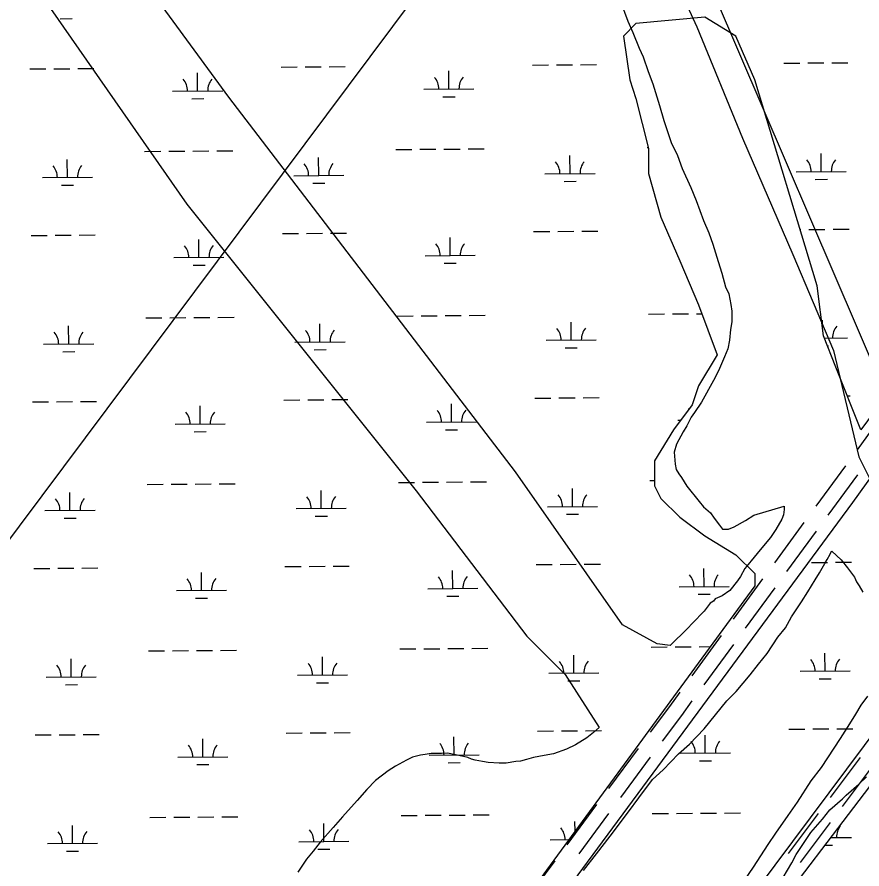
# Model space of a CAD drawing. Extents: x 3540316 to 3578335, y 553172 to 578787.
# Drawn here: x 3567171 to 3568859, y 567058 to 568761 of the extents above; entities that cross this region are included whole.
import ezdxf

# ---------------------------------------------------------------- set-up
doc = ezdxf.new("R2010")
doc.units = 0
for name, color, linetype in [('V-ROAD-CNTR', 7, 'Continuous'), ('V-SITE-VEGE', 7, 'Continuous'), ('V-TOPO-BNDY', 7, 'Continuous'), ('V-UTIL-LINE', 7, 'Continuous'), ('V-WETL-SWMP', 7, 'Continuous')]:
    doc.layers.add(name, color=color, linetype=linetype)

msp = doc.modelspace()

# ---------------------------------------------------------------- linework, layer by layer
at = {"layer": 'V-ROAD-CNTR'}
for points in [[(3568849.9, 567896.2), (3568908.6, 567977.3)], [(3568767.4, 567783.3), (3568826.4, 567864)], [(3568791.6, 567765.6), (3568850.6, 567846.3)], [(3568684.7, 567670.3), (3568743.7, 567751)], [(3568708.9, 567652.6), (3568768, 567733.3)], [(3568602.1, 567557.3), (3568661.1, 567638)], [(3568626.3, 567539.6), (3568685.3, 567620.3)], [(3568519.4, 567444.3), (3568578.4, 567525)], [(3568543.6, 567426.6), (3568602.7, 567507.3)], [(3568436.5, 567331.6), (3568474.8, 567383.2), (3568495.8, 567412)], [(3568460.6, 567313.7), (3568498.9, 567365.4), (3568520, 567394.3)], [(3568353.1, 567219.1), (3568412.7, 567299.5)], [(3568377.2, 567201.3), (3568436.8, 567281.6)], [(3568795.9, 567201.6), (3568855.9, 567281.5)], [(3568819.9, 567183.6), (3568879.9, 567263.5)], [(3568269.8, 567106.7), (3568329.3, 567187)], [(3568293.9, 567088.8), (3568353.4, 567169.1)], [(3568711.8, 567089.6), (3568771.9, 567169.6)], [(3568735.8, 567071.6), (3568795.8, 567151.6)], [(3568186.4, 566994.2), (3568245.9, 567074.5)]]:
    msp.add_lwpolyline(points, dxfattribs=at)
at = {"layer": 'V-SITE-VEGE'}
for p, q in [((3567594.1, 568600.9), (3566639.5, 569907.7)), ((3566845.7, 569342.2), (3567510.1, 568386.9)), ((3568907, 568005.2), (3568435.5, 569105.5)), ((3568375.6, 568793.5), (3568391.4, 568752.5)), ((3568391.4, 568752.5), (3568400.9, 568729.9)), ((3568400.9, 568729.9), (3568413.6, 568698.6)), ((3568413.6, 568698.6), (3568422, 568681.3)), ((3568422, 568681.3), (3568431.5, 568652.2)), ((3568431.5, 568652.2), (3568441, 568627.4)), ((3568441, 568627.4), (3568454.7, 568584.2)), ((3568166.9, 567852), (3567594.1, 568600.9)), ((3568454.7, 568584.2), (3568463, 568554.1)), ((3568463, 568554.1), (3568477.8, 568509.8)), ((3568477.8, 568509.8), (3568490.5, 568483.9)), ((3568490.5, 568483.9), (3568500, 568458)), ((3568500, 568458), (3568516.9, 568420.3)), ((3568516.9, 568420.3), (3568527.5, 568394.4)), ((3568527.5, 568394.4), (3568542.2, 568354.4)), ((3567510.1, 568386.9), (3567968.4, 567813.7)), ((3568542.2, 568354.4), (3568552.8, 568329.6)), ((3568552.8, 568329.6), (3568561.2, 568307)), ((3568561.2, 568307), (3568571.7, 568272.5)), ((3568571.7, 568272.5), (3568579.1, 568248.7)), ((3568579.1, 568248.7), (3568586.4, 568221.8)), ((3568586.4, 568221.8), (3568592.8, 568207.8)), ((3568592.8, 568207.8), (3568596.9, 568186.2)), ((3568596.9, 568186.2), (3568599, 568173.3)), ((3568599, 568173.3), (3568598.8, 568151.8)), ((3568598.8, 568151.8), (3568596.5, 568136.7)), ((3568596.5, 568136.7), (3568594.2, 568115.2)), ((3568594.2, 568115.2), (3568590.9, 568098)), ((3568584.3, 568082), (3568572.3, 568054.1)), ((3568590.9, 568098), (3568584.3, 568082)), ((3568572.3, 568054.1), (3568562.4, 568034.8)), ((3568562.4, 568034.8), (3568538.4, 567990.9)), ((3568538.4, 567990.9), (3568524.3, 567970.5)), ((3568524.3, 567970.5), (3568517.8, 567960.9)), ((3568517.8, 567960.9), (3568509, 567943.7)), ((3568501.4, 567932), (3568488.3, 567907.3)), ((3568509, 567943.7), (3568501.4, 567932)), ((3568488.3, 567907.3), (3568483.9, 567891.2)), ((3568483.9, 567891.2), (3568485.9, 567867.5)), ((3568485.9, 567867.5), (3568487.9, 567856.8)), ((3568380.7, 567546.3), (3568166.9, 567852)), ((3568487.9, 567856.8), (3568493.3, 567848.1)), ((3568493.3, 567848.1), (3568498.6, 567840.6)), ((3568498.6, 567840.6), (3568509.2, 567823.3)), ((3567968.4, 567813.7), (3568189.8, 567523.3)), ((3568509.2, 567823.3), (3568533.7, 567793)), ((3568533.7, 567793), (3568542.2, 567782.1)), ((3568542.2, 567782.1), (3568556.1, 567770.2)), ((3568643.2, 567765.2), (3568703.6, 567783.1)), ((3568703.6, 567776.6), (3568702.4, 567765.9)), ((3568703.6, 567783.1), (3568703.6, 567776.6)), ((3568556.1, 567770.2), (3568563.6, 567759.4)), ((3568563.6, 567759.4), (3568574.2, 567745.3)), ((3568625.9, 567754.6), (3568643.2, 567765.2)), ((3568702.4, 567765.9), (3568699.1, 567757.3)), ((3568574.2, 567745.3), (3568580.6, 567737.7)), ((3568592.5, 567737.6), (3568603.3, 567741.9)), ((3568603.3, 567741.9), (3568625.9, 567754.6)), ((3568699.1, 567757.3), (3568687.1, 567736.9)), ((3568580.6, 567737.7), (3568592.5, 567737.6)), ((3568687.1, 567736.9), (3568676.3, 567720.9)), ((3568676.3, 567720.9), (3568655.6, 567696.3)), ((3568655.6, 567696.3), (3568643.7, 567681.3)), ((3568643.7, 567681.3), (3568628.5, 567663.1)), ((3568625.2, 567658.9), (3568616.5, 567642.8)), ((3568628.5, 567663.1), (3568625.2, 567658.9)), ((3568616.5, 567642.8), (3568610, 567634.2)), ((3568610, 567634.2), (3568594.8, 567615)), ((3568594.8, 567615), (3568579.6, 567604.3)), ((3568555.9, 567589.5), (3568543.9, 567573.4)), ((3568562.3, 567593.7), (3568555.9, 567589.5)), ((3568565.6, 567598), (3568562.3, 567593.7)), ((3568579.6, 567604.3), (3568565.6, 567598)), ((3568543.9, 567573.4), (3568520.1, 567549.9)), ((3568449.5, 567508.1), (3568380.7, 567546.3)), ((3568510.3, 567539.2), (3568475.5, 567504.9)), ((3568520.1, 567549.9), (3568510.3, 567539.2)), ((3568189.8, 567523.3), (3568266.2, 567446.9)), ((3568475.5, 567504.9), (3568449.5, 567508.1)), ((3568266.2, 567446.9), (3568333.7, 567341.2)), ((3568333.7, 567341.2), (3568322.6, 567330.9)), ((3568309.6, 567320.2), (3568286.9, 567306.4)), ((3568322.6, 567330.9), (3568309.6, 567320.2)), ((3568286.9, 567306.4), (3568268.6, 567297.9)), ((3567960.8, 567282), (3567948.9, 567275.6)), ((3567977, 567286.1), (3567960.8, 567282)), ((3567986.7, 567287.1), (3567977, 567286.1)), ((3567998.5, 567289.2), (3567986.7, 567287.1)), ((3568018.9, 567289), (3567998.5, 567289.2)), ((3568030.8, 567290), (3568018.9, 567289)), ((3568063, 567283.3), (3568030.8, 567290)), ((3568071.6, 567281.1), (3568063, 567283.3)), ((3568079.1, 567277.8), (3568071.6, 567281.1)), ((3568202.8, 567281.2), (3568188.8, 567277)), ((3568224.4, 567285.4), (3568202.8, 567281.2)), ((3568242.7, 567288.4), (3568224.4, 567285.4)), ((3568268.6, 567297.9), (3568242.7, 567288.4)), ((3567948.9, 567275.6), (3567927.3, 567263.9)), ((3568086.6, 567275.6), (3568079.1, 567277.8)), ((3568100.6, 567273.4), (3568086.6, 567275.6)), ((3568112.4, 567271.1), (3568100.6, 567273.4)), ((3568133.9, 567269.9), (3568112.4, 567271.1)), ((3568147.9, 567269.8), (3568133.9, 567269.9)), ((3568167.3, 567272.9), (3568147.9, 567269.8)), ((3568177, 567273.9), (3568167.3, 567272.9)), ((3568188.8, 567277), (3568177, 567273.9)), ((3567912.2, 567254.3), (3567887.3, 567235.2)), ((3567927.3, 567263.9), (3567912.2, 567254.3)), ((3567887.3, 567235.2), (3567869.9, 567217)), ((3567869.9, 567217), (3567850.4, 567195.6)), ((3567850.4, 567195.6), (3567821.1, 567162.5)), ((3567821.1, 567162.5), (3567802.7, 567141.1)), ((3567802.7, 567141.1), (3567776.6, 567112.3)), ((3567776.6, 567112.3), (3567762.5, 567094.1)), ((3567762.5, 567094.1), (3567749.5, 567078.1)), ((3567749.5, 567078.1), (3567732.1, 567052.4))]:
    msp.add_line(p, q, dxfattribs=at)
for points in [[(3568302.5, 567055.3), (3568328.5, 567088.4), (3568355.7, 567123.7), (3568392.6, 567172.9), (3568413.3, 567200.7), (3568440.4, 567237.1), (3568462.1, 567256.3), (3568492.5, 567288.4), (3568514.1, 567307.6), (3568543.4, 567338.5), (3568589, 567394.1), (3568607.4, 567413.4), (3568635.7, 567446.5), (3568652, 567467.9), (3568669.3, 567489.3), (3568691.1, 567521.4), (3568706.3, 567540.6), (3568718.3, 567562.1), (3568737.9, 567592), (3568750.9, 567612.4), (3568765.1, 567635.9), (3568773.8, 567649.9), (3568784.7, 567669.1), (3568789.1, 567676.6), (3568795.6, 567687.3), (3568796.7, 567690.6), (3568798.9, 567693.8), (3568817, 567676.4), (3568829.8, 567660.2)], [(3568829.8, 567660.2), (3568843.7, 567641.8), (3568847.9, 567632.1), (3568853.2, 567624.5), (3568860.7, 567611.6)], [(3568869.9, 567403.9), (3568856.8, 567385.7), (3568845.9, 567367.5), (3568833.9, 567348.2), (3568815.4, 567319.3), (3568777.3, 567261.5), (3568756.7, 567234.7), (3568729.5, 567191.9), (3568711, 567165.2), (3568686, 567129.8), (3568670.8, 567107.4), (3568649, 567073.1), (3568641.4, 567062.4), (3568615.3, 567023.9)], [(3568701.5, 567041.5), (3568718.9, 567070.4), (3568727.6, 567087.6), (3568745, 567113.3), (3568757, 567131.5), (3568779.8, 567158.2), (3568795, 567176.4), (3568819.9, 567198.8), (3568827.5, 567206.2), (3568852.4, 567227.6), (3568867.6, 567242.5)]]:
    msp.add_lwpolyline(points, dxfattribs=at)
at = {"layer": 'V-TOPO-BNDY'}
msp.add_line((3574076.3, 576984.9), (3560418.9, 558695.9), dxfattribs=at)
at = {"layer": 'V-UTIL-LINE'}
msp.add_lwpolyline([(3567296.1, 570994.9), (3567478, 570701.8), (3567629.6, 570459.3), (3567740.8, 570277.3), (3567862, 570065.1), (3567963.1, 569903.4), (3568084.4, 569721.5), (3568165.2, 569519.4), (3568246.1, 569357.7), (3568417.9, 568983.7), (3568529.1, 568741.2), (3568620, 568518.8), (3568721.1, 568286.4), (3568801.9, 568094.3), (3568852.5, 567882.1), (3568923.2, 567740.6), (3569024.3, 567599.1), (3569074.8, 567467.7), (3569125.3, 567356.6), (3569196.1, 567194.9), (3569236.5, 567033.2)], dxfattribs=at)
at = {"layer": 'V-WETL-SWMP'}
for p, q in [((3571628.6, 571706.7), (3568856.8, 567936.1)), ((3567257.4, 568757.4), (3567281.4, 568757.5)), ((3568407.4, 568747.7), (3568382.4, 568722.7)), ((3568544.7, 568760.2), (3568407.4, 568747.7)), ((3568607.1, 568722.7), (3568544.7, 568760.2)), ((3568382.4, 568722.7), (3568394.9, 568635.3)), ((3568644.6, 568635.3), (3568607.1, 568722.7)), ((3567698.7, 568660.8), (3567730.7, 568661)), ((3567746.7, 568661.1), (3567778.7, 568661.4)), ((3567794.7, 568661.5), (3567826.7, 568661.7)), ((3568200.6, 568664.6), (3568232.6, 568664.9)), ((3568248.6, 568665), (3568280.6, 568665.2)), ((3568296.6, 568665.4), (3568328.6, 568665.6)), ((3568702.5, 568668.5), (3568734.5, 568668.7)), ((3568750.5, 568668.9), (3568782.5, 568669.1)), ((3568798.5, 568669.2), (3568830.5, 568669.5)), ((3567196.8, 568656.9), (3567228.8, 568657.1)), ((3567244.8, 568657.3), (3567276.8, 568657.5)), ((3567292.8, 568657.6), (3567324.8, 568657.9)), ((3567532, 568613), (3567531.7, 568649)), ((3568033.9, 568616.9), (3568033.6, 568652.9)), ((3568394.9, 568635.3), (3568407.4, 568597.9)), ((3568769.4, 568223.3), (3568644.6, 568635.3)), ((3567482, 568612.7), (3567582, 568613.4)), ((3567983.9, 568616.5), (3568083.9, 568617.3)), ((3567520.1, 568597.5), (3567544.1, 568597.7)), ((3568022, 568601.4), (3568046, 568601.6)), ((3568407.4, 568597.9), (3568432.3, 568498)), ((3567426.1, 568492.1), (3567458.1, 568492.4)), ((3567474.1, 568492.5), (3567506.1, 568492.8)), ((3567522.1, 568492.9), (3567554.1, 568493.1)), ((3567570.1, 568493.3), (3567602.1, 568493.5)), ((3567928, 568496), (3567960, 568496.3)), ((3567976, 568496.4), (3568008, 568496.6)), ((3568024, 568496.8), (3568056, 568497)), ((3568072, 568497.1), (3568104, 568497.4)), ((3568429.9, 568499.9), (3568431.9, 568499.9)), ((3568432.3, 568498), (3568432.3, 568448.1)), ((3567271.9, 568440.2), (3567271.6, 568476.2)), ((3567773.8, 568444.1), (3567773.5, 568480.1)), ((3568275.7, 568448), (3568275.4, 568483.9)), ((3568777.6, 568451.8), (3568777.3, 568487.8)), ((3567221.9, 568439.8), (3567321.9, 568440.6)), ((3567723.8, 568443.7), (3567823.8, 568444.5)), ((3568225.7, 568447.6), (3568325.7, 568448.3)), ((3568432.3, 568448.1), (3568457.3, 568360.7)), ((3568727.6, 568451.4), (3568827.6, 568452.2)), ((3567260, 568424.7), (3567284, 568424.9)), ((3567761.9, 568428.6), (3567785.9, 568428.7)), ((3568263.8, 568432.4), (3568287.8, 568432.6)), ((3568765.7, 568436.3), (3568789.7, 568436.5)), ((3568840.6, 567790.9), (3569286.3, 568413.9)), ((3568457.3, 568360.7), (3568494.8, 568273.3)), ((3568753, 568336.2), (3568785, 568336.4)), ((3568801, 568336.6), (3568833, 568336.8)), ((3567199.4, 568324.2), (3567231.4, 568324.5)), ((3567247.4, 568324.6), (3567279.4, 568324.8)), ((3567295.4, 568325), (3567327.4, 568325.2)), ((3567701.3, 568328.1), (3567733.3, 568328.3)), ((3567749.3, 568328.5), (3567781.2, 568328.7)), ((3567797.2, 568328.8), (3567829.2, 568329.1)), ((3568036.4, 568284.2), (3568036.2, 568320.2)), ((3568203.1, 568332), (3568235.1, 568332.2)), ((3568251.1, 568332.3), (3568283.1, 568332.6)), ((3568299.1, 568332.7), (3568331.1, 568332.9)), ((3568735.3, 568336.1), (3568737, 568336.1)), ((3567534.6, 568280.4), (3567534.3, 568316.4)), ((3568488.3, 568287.7), (3568488.6, 568287.7)), ((3567484.6, 568280), (3567584.5, 568280.8)), ((3567986.4, 568283.9), (3568086.4, 568284.6)), ((3568024.6, 568268.7), (3568048.6, 568268.9)), ((3568494.8, 568273.3), (3568532.2, 568185.9)), ((3567522.7, 568264.8), (3567546.7, 568265)), ((3568781.9, 568123.4), (3568769.4, 568223.3)), ((3568532.2, 568185.9), (3568569.7, 568086)), ((3568432.4, 568167.2), (3568464.4, 568167.5)), ((3568480.4, 568167.6), (3568512.4, 568167.8)), ((3568528.4, 568168), (3568538.9, 568168)), ((3567428.6, 568159.5), (3567460.6, 568159.7)), ((3567476.6, 568159.8), (3567508.6, 568160.1)), ((3567524.6, 568160.2), (3567556.6, 568160.5)), ((3567572.6, 568160.6), (3567604.6, 568160.8)), ((3567930.5, 568163.3), (3567962.5, 568163.6)), ((3567978.5, 568163.7), (3568010.5, 568164)), ((3568026.5, 568164.1), (3568058.5, 568164.3)), ((3568074.5, 568164.5), (3568106.5, 568164.7)), ((3568278.2, 568115.3), (3568277.9, 568151.3)), ((3568780, 568139.1), (3568779.8, 568155.2)), ((3567274.4, 568107.5), (3567274.2, 568143.5)), ((3567776.3, 568111.4), (3567776.1, 568147.4)), ((3568228.2, 568114.9), (3568328.2, 568115.7)), ((3568806.9, 568061), (3568781.9, 568123.4)), ((3568783.6, 568119.2), (3568830.1, 568119.5)), ((3567224.4, 568107.2), (3567324.4, 568107.9)), ((3567726.3, 568111), (3567826.3, 568111.8)), ((3568266.3, 568099.8), (3568290.3, 568099.9)), ((3568789.8, 568103.8), (3568792.2, 568103.8)), ((3567262.6, 568092), (3567286.6, 568092.2)), ((3567764.5, 568095.9), (3567788.5, 568096.1)), ((3568569.7, 568086), (3568532.2, 568023.5)), ((3568856.8, 567936.1), (3568806.9, 568061)), ((3568532.2, 568023.5), (3568519.7, 567986.1)), ((3567751.8, 567995.8), (3567783.8, 567996)), ((3567799.8, 567996.2), (3567831.8, 567996.4)), ((3568205.7, 567999.3), (3568237.7, 567999.5)), ((3568253.7, 567999.7), (3568285.7, 567999.9)), ((3568301.7, 568000), (3568333.7, 568000.3)), ((3568829.7, 568004.1), (3568835.6, 568004.1)), ((3567201.9, 567991.6), (3567233.9, 567991.8)), ((3567249.9, 567991.9), (3567281.9, 567992.2)), ((3567297.9, 567992.3), (3567329.9, 567992.5)), ((3567537.1, 567947.7), (3567536.8, 567983.7)), ((3567703.8, 567995.4), (3567735.8, 567995.7)), ((3568039, 567951.6), (3568038.7, 567987.6)), ((3568519.7, 567986.1), (3568482.3, 567936.1)), ((3567487.1, 567947.3), (3567587.1, 567948.1)), ((3567989, 567951.2), (3568089, 567952)), ((3568490.9, 567955.1), (3568496.5, 567955.1)), ((3567525.2, 567932.2), (3567549.2, 567932.4)), ((3568027.1, 567936.1), (3568051.1, 567936.2)), ((3568482.3, 567936.1), (3568444.8, 567873.7)), ((3568444.8, 567873.7), (3568444.8, 567823.8)), ((3567431.2, 567826.8), (3567463.2, 567827.1)), ((3567479.2, 567827.2), (3567511.2, 567827.4)), ((3567527.2, 567827.6), (3567559.2, 567827.8)), ((3567575.2, 567827.9), (3567607.2, 567828.2)), ((3567933.1, 567830.7), (3567965.1, 567830.9)), ((3567981.1, 567831.1), (3568013.1, 567831.3)), ((3568029.1, 567831.4), (3568061.1, 567831.7)), ((3568077.1, 567831.8), (3568109.1, 567832)), ((3568435, 567834.6), (3568444.8, 567834.6)), ((3567277, 567774.9), (3567276.7, 567810.9)), ((3567778.9, 567778.8), (3567778.6, 567814.8)), ((3568280.8, 567782.6), (3568280.5, 567818.6)), ((3568444.8, 567823.8), (3568457.3, 567798.8)), ((3568457.3, 567798.8), (3568494.8, 567761.4)), ((3567227, 567774.5), (3567327, 567775.3)), ((3567716.3, 566266.5), (3568840.6, 567790.9)), ((3567728.9, 567778.4), (3567828.9, 567779.1)), ((3568230.8, 567782.2), (3568330.8, 567783)), ((3567265.1, 567759.4), (3567289.1, 567759.5)), ((3567767, 567763.2), (3567791, 567763.4)), ((3568268.9, 567767.1), (3568292.9, 567767.3)), ((3568494.8, 567761.4), (3568544.7, 567723.9)), ((3568544.7, 567723.9), (3568607.1, 567686.4)), ((3568607.1, 567686.4), (3568644.6, 567649)), ((3567204.5, 567658.9), (3567236.5, 567659.1)), ((3567252.5, 567659.3), (3567284.5, 567659.5)), ((3567300.5, 567659.6), (3567332.5, 567659.9)), ((3567706.4, 567662.8), (3567738.4, 567663)), ((3567754.4, 567663.1), (3567786.4, 567663.4)), ((3567802.4, 567663.5), (3567834.4, 567663.7)), ((3568208.3, 567666.6), (3568240.3, 567666.9)), ((3568256.3, 567667), (3568288.3, 567667.2)), ((3568304.3, 567667.4), (3568336.3, 567667.6)), ((3568543.5, 567622.8), (3568543.2, 567658.8)), ((3568758.2, 567670.9), (3568790.2, 567671.1)), ((3568806.2, 567671.2), (3568838.2, 567671.5)), ((3567539.7, 567615), (3567539.4, 567651)), ((3568041.6, 567618.9), (3568041.3, 567654.9)), ((3568644.6, 567649), (3568644.6, 567624)), ((3568644.6, 567624), (3568132.7, 566924.8)), ((3568493.5, 567622.4), (3568593.5, 567623.2)), ((3567489.7, 567614.7), (3567589.7, 567615.4)), ((3567991.6, 567618.5), (3568091.6, 567619.3)), ((3568531.6, 567607.3), (3568555.6, 567607.4)), ((3567527.8, 567599.5), (3567551.8, 567599.7)), ((3568029.7, 567603.4), (3568053.7, 567603.6)), ((3569033.1, 567532.6), (3568253.1, 566489.3)), ((3568485.5, 567502.3), (3568517.5, 567502.5)), ((3568533.5, 567502.6), (3568555.8, 567502.8)), ((3567433.8, 567494.1), (3567465.8, 567494.4)), ((3567481.8, 567494.5), (3567513.8, 567494.8)), ((3567529.8, 567494.9), (3567561.8, 567495.1)), ((3567577.8, 567495.3), (3567609.8, 567495.5)), ((3567935.7, 567498), (3567967.7, 567498.3)), ((3567983.7, 567498.4), (3568015.7, 567498.6)), ((3568031.7, 567498.8), (3568063.7, 567499)), ((3568079.7, 567499.1), (3568111.7, 567499.4)), ((3568283.4, 567450), (3568283.1, 567486)), ((3568437.6, 567501.9), (3568469.5, 567502.1)), ((3568785.2, 567453.8), (3568785, 567489.8)), ((3567279.6, 567442.2), (3567279.3, 567478.2)), ((3567781.5, 567446.1), (3567781.2, 567482.1)), ((3568735.2, 567453.4), (3568835.2, 567454.2)), ((3567229.6, 567441.8), (3567329.6, 567442.6)), ((3567731.5, 567445.7), (3567831.5, 567446.5)), ((3568233.4, 567449.6), (3568333.4, 567450.3)), ((3568271.5, 567434.4), (3568295.5, 567434.6)), ((3568773.4, 567438.3), (3568797.4, 567438.5)), ((3567267.7, 567426.7), (3567291.7, 567426.9)), ((3567769.6, 567430.6), (3567793.6, 567430.7)), ((3568210.8, 567334), (3568242.8, 567334.2)), ((3568258.8, 567334.3), (3568290.8, 567334.6)), ((3568306.8, 567334.7), (3568338.8, 567334.9)), ((3568712.7, 567337.8), (3568744.7, 567338.1)), ((3568760.7, 567338.2), (3568792.7, 567338.4)), ((3568808.7, 567338.6), (3568840.7, 567338.8)), ((3567207.1, 567326.2), (3567239.1, 567326.5)), ((3567255.1, 567326.6), (3567287.1, 567326.8)), ((3567303, 567327), (3567335, 567327.2)), ((3567542.2, 567282.4), (3567542, 567318.4)), ((3567708.9, 567330.1), (3567740.9, 567330.3)), ((3567756.9, 567330.5), (3567788.9, 567330.7)), ((3567804.9, 567330.8), (3567836.9, 567331.1)), ((3568044.1, 567286.2), (3568043.9, 567322.2)), ((3568546, 567290.1), (3568545.8, 567326.1)), ((3567492.2, 567282), (3567592.2, 567282.8)), ((3567994.1, 567285.9), (3568094.1, 567286.6)), ((3568496, 567289.7), (3568596, 567290.5)), ((3567530.4, 567266.9), (3567554.4, 567267)), ((3568032.3, 567270.7), (3568056.3, 567270.9)), ((3568534.1, 567274.6), (3568558.1, 567274.8)), ((3567484.3, 567161.9), (3567516.3, 567162.1)), ((3567532.3, 567162.2), (3567564.3, 567162.5)), ((3567580.3, 567162.6), (3567612.3, 567162.8)), ((3567938.2, 567165.4), (3567970.2, 567165.6)), ((3567986.2, 567165.7), (3568018.2, 567166)), ((3568034.2, 567166.1), (3568066.2, 567166.3)), ((3568082.2, 567166.5), (3568114.2, 567166.7)), ((3568440.1, 567169.2), (3568472.1, 567169.5)), ((3568488.1, 567169.6), (3568520.1, 567169.8)), ((3568536.1, 567170), (3568568.1, 567170.2)), ((3568584.1, 567170.3), (3568616.1, 567170.6)), ((3567282.1, 567109.6), (3567281.9, 567145.6)), ((3567436.3, 567161.5), (3567468.3, 567161.7)), ((3567784, 567113.4), (3567783.7, 567149.4)), ((3568285.8, 567134), (3568285.6, 567153.3)), ((3567734, 567113), (3567834, 567113.8)), ((3568235.9, 567116.9), (3568273.5, 567117.2)), ((3568797.2, 567121.2), (3568837.8, 567121.5)), ((3567232.1, 567109.2), (3567332.1, 567109.9)), ((3567270.3, 567094), (3567294.3, 567094.2)), ((3567772.1, 567097.9), (3567796.1, 567098.1)), ((3568785.4, 567105.7), (3568799.9, 567105.8))]:
    msp.add_line(p, q, dxfattribs=at)
msp.add_lwpolyline([(3568531.7, 566772.9), (3569002.7, 567390.8)], dxfattribs=at)
for centre, start, end in [((3567476.7, 568613.1), 359.6699, 41.2135), ((3567587.2, 568613.9), 139.6699, 181.2135), ((3567978.6, 568617), 359.6699, 41.2135), ((3568089.1, 568617.8), 139.6699, 181.2135), ((3568722.3, 568451.9), 359.6699, 41.2135), ((3568832.8, 568452.7), 139.6699, 181.2135), ((3567216.6, 568440.3), 359.6699, 41.2135), ((3567327.1, 568441.1), 139.6699, 181.2135), ((3567718.5, 568444.1), 359.6699, 41.2135), ((3567829, 568445), 139.6699, 181.2135), ((3568220.4, 568448), 359.6699, 41.2135), ((3568330.9, 568448.9), 139.6699, 181.2135), ((3567479.3, 568280.4), 359.6699, 41.2135), ((3567589.8, 568281.3), 139.6699, 181.2135), ((3567981.2, 568284.3), 359.6699, 41.2135), ((3568091.7, 568285.1), 139.6699, 181.2135), ((3567721.1, 568111.5), 359.6699, 41.2135), ((3567831.6, 568112.3), 139.6699, 181.2135), ((3568223, 568115.3), 359.6699, 41.2135), ((3568333.5, 568116.2), 139.6699, 181.2135), ((3568835.4, 568120.1), 139.6699, 181.2135), ((3567219.2, 568107.6), 359.6699, 41.2135), ((3567329.7, 568108.4), 139.6699, 181.2135), ((3567481.9, 567947.8), 359.6699, 41.2135), ((3567592.4, 567948.6), 139.6699, 181.2135), ((3567983.8, 567951.6), 359.6699, 41.2135), ((3568094.2, 567952.5), 139.6699, 181.2135), ((3568485.7, 567955.5), 38.5017, 41.2135), ((3567221.8, 567774.9), 359.6699, 41.2135), ((3567332.2, 567775.8), 139.6699, 181.2135), ((3567723.7, 567778.8), 359.6699, 41.2135), ((3567834.1, 567779.7), 139.6699, 181.2135), ((3568225.5, 567782.7), 359.6699, 41.2135), ((3568336, 567783.5), 139.6699, 181.2135), ((3567594.9, 567615.9), 139.6699, 181.2135), ((3567986.3, 567619), 359.6699, 41.2135), ((3568096.8, 567619.8), 139.6699, 181.2135), ((3568488.2, 567622.8), 359.6699, 41.2135), ((3568598.7, 567623.7), 139.6699, 181.2135), ((3567484.4, 567615.1), 359.6699, 41.2135), ((3567726.2, 567446.1), 359.6699, 41.2135), ((3567836.7, 567447), 139.6699, 181.2135), ((3568228.1, 567450), 359.6699, 41.2135), ((3568338.6, 567450.9), 139.6699, 181.2135), ((3568730, 567453.9), 359.6699, 41.2135), ((3568840.5, 567454.7), 139.6699, 181.2135), ((3567224.3, 567442.3), 359.6699, 41.2135), ((3567334.8, 567443.1), 139.6699, 181.2135), ((3567487, 567282.4), 359.6699, 41.2135), ((3567597.5, 567283.3), 139.6699, 181.2135), ((3567988.9, 567286.3), 359.6699, 41.2135), ((3568099.4, 567287.1), 139.6699, 181.2135), ((3568490.8, 567290.2), 359.6699, 41.2135), ((3568601.3, 567291), 139.6699, 181.2135), ((3568843.1, 567122.1), 139.6699, 181.2135), ((3567226.9, 567109.6), 359.6699, 41.2135), ((3567337.4, 567110.5), 139.6699, 181.2135), ((3567728.8, 567113.5), 359.6699, 41.2135), ((3567839.3, 567114.3), 139.6699, 181.2135), ((3568230.7, 567117.3), 359.6699, 41.2135)]:
    msp.add_arc(centre, 35.2, start, end, dxfattribs=at)

doc.saveas('drawing.dxf')
